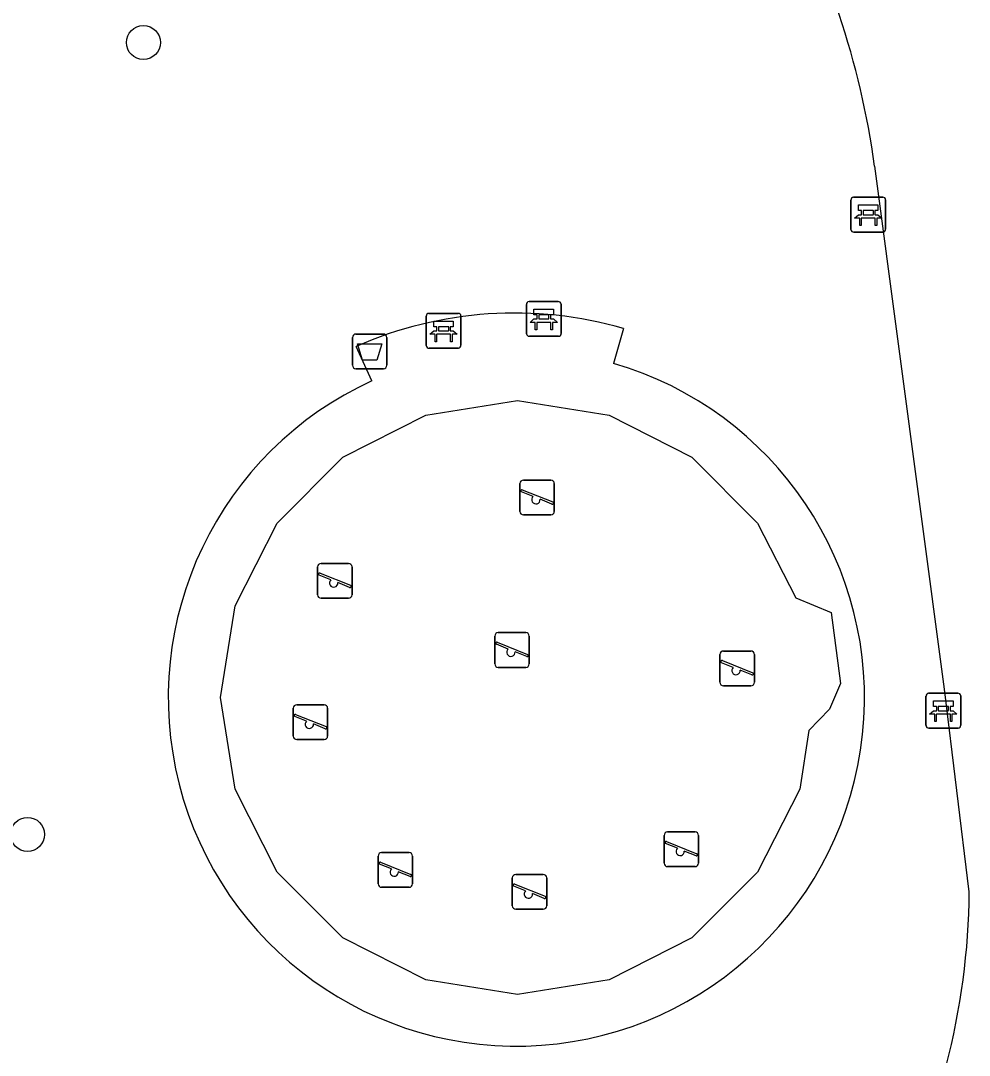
# Model space of a CAD drawing. Extents: x 163150 to 163546, y 380933 to 381635.
# Drawn here: x 163353.7 to 163381, y 381228.03 to 381257.79 of the extents above; entities that cross this region are included whole.
import ezdxf

# ---------------------------------------------------------------- set-up
doc = ezdxf.new("R2010")
doc.units = 0
for name, color, linetype in [('IMGEO_Afvalbak', 7, 'Continuous'), ('IMGEO_Bank', 7, 'Continuous'), ('IMGEO_Boom', 7, 'Continuous'), ('IMGEO_Speelvoorziening', 7, 'Continuous'), ('IMGEO_Voetpad_gesloten', 7, 'Continuous'), ('IMGEO_Voetpad_open', 7, 'Continuous')]:
    doc.layers.add(name, color=color, linetype=linetype)

msp = doc.modelspace()

# ---------------------------------------------------------------- linework, layer by layer
at = {"layer": 'IMGEO_Afvalbak'}
for p, q in [((163363.247, 381247.879), (163363.247, 381248.679)), ((163363.247, 381248.679), (163363.247, 381247.879)), ((163363.347, 381248.779), (163364.137, 381248.779)), ((163364.137, 381248.779), (163363.347, 381248.779)), ((163364.237, 381248.679), (163364.237, 381247.879)), ((163364.237, 381247.879), (163364.237, 381248.679)), ((163364.137, 381247.779), (163363.347, 381247.779)), ((163363.347, 381247.779), (163364.137, 381247.779))]:
    msp.add_line(p, q, dxfattribs=at)
msp.add_lwpolyline([(163363.39, 381248.493), (163364.094, 381248.493), (163363.945, 381248.023), (163363.539, 381248.023), (163363.39, 381248.493)], dxfattribs=at)
for centre, start, end in [((163363.347, 381248.679), 90, 180), ((163363.347, 381248.679), 90, 180), ((163364.137, 381248.679), 0, 90), ((163364.137, 381248.679), 360, 90), ((163363.347, 381247.879), 180, 270), ((163363.347, 381247.879), 180, 270), ((163364.137, 381247.879), 270, 0), ((163364.137, 381247.879), 270, 0)]:
    msp.add_arc(centre, 0.1, start, end, dxfattribs=at)
at = {"layer": 'IMGEO_Bank'}
for p, q in [((163377.594, 381251.787), (163377.594, 381252.628)), ((163377.594, 381252.628), (163377.594, 381251.787)), ((163377.669, 381252.712), (163378.51, 381252.712)), ((163378.51, 381252.712), (163377.669, 381252.712)), ((163378.594, 381252.637), (163378.594, 381251.796)), ((163378.594, 381251.796), (163378.594, 381252.637)), ((163377.903, 381252.218), (163377.903, 381252.324)), ((163377.947, 381252.324), (163377.947, 381252.218)), ((163378.235, 381252.33), (163377.953, 381252.33)), ((163377.953, 381252.212), (163378.235, 381252.212)), ((163378.241, 381252.218), (163378.241, 381252.324)), ((163378.285, 381252.324), (163378.285, 381252.218)), ((163378.291, 381252.11), (163377.898, 381252.11)), ((163378.519, 381251.712), (163377.678, 381251.712)), ((163377.678, 381251.712), (163378.519, 381251.712)), ((163368.255, 381248.787), (163368.255, 381249.628)), ((163368.255, 381249.628), (163368.255, 381248.787)), ((163368.33, 381249.712), (163369.171, 381249.712)), ((163369.171, 381249.712), (163368.33, 381249.712)), ((163369.255, 381249.637), (163369.255, 381248.796)), ((163369.255, 381248.796), (163369.255, 381249.637)), ((163365.37, 381248.447), (163365.37, 381249.288)), ((163365.37, 381249.288), (163365.37, 381248.447)), ((163365.445, 381249.372), (163366.286, 381249.372)), ((163366.286, 381249.372), (163365.445, 381249.372)), ((163366.37, 381249.297), (163366.37, 381248.456)), ((163366.37, 381248.456), (163366.37, 381249.297)), ((163368.564, 381249.218), (163368.564, 381249.324)), ((163368.608, 381249.324), (163368.608, 381249.218)), ((163368.896, 381249.33), (163368.614, 381249.33)), ((163368.614, 381249.212), (163368.896, 381249.212)), ((163368.902, 381249.218), (163368.902, 381249.324)), ((163368.946, 381249.324), (163368.946, 381249.218)), ((163365.679, 381248.878), (163365.679, 381248.984)), ((163365.723, 381248.984), (163365.723, 381248.878)), ((163366.011, 381248.99), (163365.729, 381248.99)), ((163366.017, 381248.878), (163366.017, 381248.984)), ((163366.061, 381248.984), (163366.061, 381248.878)), ((163368.952, 381249.11), (163368.559, 381249.11)), ((163366.067, 381248.77), (163365.674, 381248.77)), ((163365.729, 381248.872), (163366.011, 381248.872)), ((163369.18, 381248.712), (163368.339, 381248.712)), ((163368.339, 381248.712), (163369.18, 381248.712)), ((163366.295, 381248.372), (163365.454, 381248.372)), ((163365.454, 381248.372), (163366.295, 381248.372)), ((163379.757, 381237.517), (163379.757, 381238.358)), ((163379.757, 381238.358), (163379.757, 381237.517)), ((163379.832, 381238.442), (163380.673, 381238.442)), ((163380.673, 381238.442), (163379.832, 381238.442)), ((163380.757, 381238.367), (163380.757, 381237.526)), ((163380.757, 381237.526), (163380.757, 381238.367)), ((163380.066, 381237.948), (163380.066, 381238.054)), ((163380.11, 381238.054), (163380.11, 381237.948)), ((163380.398, 381238.06), (163380.116, 381238.06)), ((163380.116, 381237.942), (163380.398, 381237.942)), ((163380.404, 381237.948), (163380.404, 381238.054)), ((163380.448, 381238.054), (163380.448, 381237.948)), ((163380.454, 381237.84), (163380.061, 381237.84)), ((163380.682, 381237.442), (163379.841, 381237.442)), ((163379.841, 381237.442), (163380.682, 381237.442))]:
    msp.add_line(p, q, dxfattribs=at)
for points in [[(163377.897, 381252.33), (163377.811, 381252.33), (163377.811, 381252.491), (163378.374, 381252.491), (163378.374, 381252.33), (163378.291, 381252.33)], [(163377.841, 381252.11), (163377.699, 381252.11), (163377.811, 381252.212), (163377.897, 381252.212)], [(163378.291, 381252.212), (163378.374, 381252.212), (163378.486, 381252.11), (163378.347, 381252.11)], [(163377.891, 381252.103), (163377.891, 381251.896), (163377.848, 381251.896), (163377.848, 381252.103)], [(163378.341, 381252.103), (163378.341, 381251.896), (163378.297, 381251.896), (163378.297, 381252.103)], [(163368.558, 381249.33), (163368.472, 381249.33), (163368.472, 381249.491), (163369.035, 381249.491), (163369.035, 381249.33), (163368.952, 381249.33)], [(163368.502, 381249.11), (163368.36, 381249.11), (163368.472, 381249.212), (163368.558, 381249.212)], [(163368.952, 381249.212), (163369.035, 381249.212), (163369.147, 381249.11), (163369.008, 381249.11)], [(163365.673, 381248.99), (163365.587, 381248.99), (163365.587, 381249.151), (163366.15, 381249.151), (163366.15, 381248.99), (163366.067, 381248.99)], [(163368.552, 381249.103), (163368.552, 381248.896), (163368.509, 381248.896), (163368.509, 381249.103)], [(163369.002, 381249.103), (163369.002, 381248.896), (163368.958, 381248.896), (163368.958, 381249.103)], [(163365.617, 381248.77), (163365.475, 381248.77), (163365.587, 381248.872), (163365.673, 381248.872)], [(163365.667, 381248.763), (163365.667, 381248.556), (163365.624, 381248.556), (163365.624, 381248.763)], [(163366.067, 381248.872), (163366.15, 381248.872), (163366.262, 381248.77), (163366.123, 381248.77)], [(163366.117, 381248.763), (163366.117, 381248.556), (163366.073, 381248.556), (163366.073, 381248.763)], [(163380.06, 381238.06), (163379.974, 381238.06), (163379.974, 381238.221), (163380.537, 381238.221), (163380.537, 381238.06), (163380.454, 381238.06)], [(163380.004, 381237.84), (163379.862, 381237.84), (163379.974, 381237.942), (163380.06, 381237.942)], [(163380.454, 381237.942), (163380.537, 381237.942), (163380.649, 381237.84), (163380.51, 381237.84)], [(163380.054, 381237.833), (163380.054, 381237.626), (163380.011, 381237.626), (163380.011, 381237.833)], [(163380.504, 381237.833), (163380.504, 381237.626), (163380.46, 381237.626), (163380.46, 381237.833)]]:
    msp.add_lwpolyline(points, dxfattribs=at)
for centre, radius, start, end in [((163377.672, 381252.634), 0.0779, 92.4484, 184.2845), ((163377.672, 381252.634), 0.0779, 92.4484, 184.2845), ((163378.516, 381252.634), 0.0779, 2.4484, 94.2845), ((163378.516, 381252.634), 0.0779, 2.4484, 94.2845), ((163377.896, 381252.323), 0.00671, 2.8957, 87.1043), ((163377.896, 381252.219), 0.00671, 272.8957, 357.1043), ((163377.953, 381252.323), 0.00671, 92.8957, 177.1043), ((163377.953, 381252.219), 0.00671, 182.8957, 267.1043), ((163378.235, 381252.323), 0.00671, 2.8957, 87.1043), ((163378.235, 381252.219), 0.00671, 272.8957, 357.1043), ((163378.292, 381252.323), 0.00671, 92.8957, 177.1043), ((163378.292, 381252.219), 0.00671, 182.8957, 267.1043), ((163377.841, 381252.103), 0.00671, 2.8957, 87.1043), ((163377.898, 381252.103), 0.00671, 92.8957, 177.1043), ((163378.29, 381252.103), 0.00671, 2.8957, 87.1043), ((163378.347, 381252.103), 0.00671, 92.8957, 177.1043), ((163377.672, 381251.79), 0.0779, 182.4484, 274.2845), ((163377.672, 381251.79), 0.0779, 182.4484, 274.2845), ((163378.516, 381251.79), 0.0779, 272.4484, 4.2845), ((163378.516, 381251.79), 0.0779, 272.4484, 4.2845), ((163368.333, 381249.634), 0.0779, 92.4484, 184.2845), ((163368.333, 381249.634), 0.0779, 92.4484, 184.2845), ((163369.177, 381249.634), 0.0779, 2.4484, 94.2845), ((163369.177, 381249.634), 0.0779, 2.4484, 94.2845), ((163365.448, 381249.294), 0.0779, 92.4484, 184.2845), ((163365.448, 381249.294), 0.0779, 92.4484, 184.2845), ((163366.292, 381249.294), 0.0779, 2.4484, 94.2845), ((163366.292, 381249.294), 0.0779, 2.4484, 94.2845), ((163368.557, 381249.323), 0.00671, 2.8957, 87.1043), ((163368.557, 381249.219), 0.00671, 272.8957, 357.1043), ((163368.614, 381249.323), 0.00671, 92.8957, 177.1043), ((163368.614, 381249.219), 0.00671, 182.8957, 267.1043), ((163368.896, 381249.323), 0.00671, 2.8957, 87.1043), ((163368.896, 381249.219), 0.00671, 272.8957, 357.1043), ((163368.953, 381249.323), 0.00671, 92.8957, 177.1043), ((163368.953, 381249.219), 0.00671, 182.8957, 267.1043), ((163365.672, 381248.983), 0.00671, 2.8957, 87.1043), ((163365.729, 381248.983), 0.00671, 92.8957, 177.1043), ((163366.011, 381248.983), 0.00671, 2.8957, 87.1043), ((163366.068, 381248.983), 0.00671, 92.8957, 177.1043), ((163368.502, 381249.103), 0.00671, 2.8957, 87.1043), ((163368.559, 381249.103), 0.00671, 92.8957, 177.1043), ((163368.951, 381249.103), 0.00671, 2.8957, 87.1043), ((163369.008, 381249.103), 0.00671, 92.8957, 177.1043), ((163365.617, 381248.763), 0.00671, 2.8957, 87.1043), ((163365.674, 381248.763), 0.00671, 92.8957, 177.1043), ((163365.672, 381248.879), 0.00671, 272.8957, 357.1043), ((163365.729, 381248.879), 0.00671, 182.8957, 267.1043), ((163366.011, 381248.879), 0.00671, 272.8957, 357.1043), ((163366.068, 381248.879), 0.00671, 182.8957, 267.1043), ((163366.066, 381248.763), 0.00671, 2.8957, 87.1043), ((163366.123, 381248.763), 0.00671, 92.8957, 177.1043), ((163368.333, 381248.79), 0.0779, 182.4484, 274.2845), ((163368.333, 381248.79), 0.0779, 182.4484, 274.2845), ((163369.177, 381248.79), 0.0779, 272.4484, 4.2845), ((163369.177, 381248.79), 0.0779, 272.4484, 4.2845), ((163365.448, 381248.45), 0.0779, 182.4484, 274.2845), ((163365.448, 381248.45), 0.0779, 182.4484, 274.2845), ((163366.292, 381248.45), 0.0779, 272.4484, 4.2845), ((163366.292, 381248.45), 0.0779, 272.4484, 4.2845), ((163379.835, 381238.364), 0.0779, 92.4484, 184.2845), ((163379.835, 381238.364), 0.0779, 92.4484, 184.2845), ((163380.679, 381238.364), 0.0779, 2.4484, 94.2845), ((163380.679, 381238.364), 0.0779, 2.4484, 94.2845), ((163380.059, 381238.053), 0.00671, 2.8957, 87.1043), ((163380.059, 381237.949), 0.00671, 272.8957, 357.1043), ((163380.116, 381238.053), 0.00671, 92.8957, 177.1043), ((163380.116, 381237.949), 0.00671, 182.8957, 267.1043), ((163380.398, 381238.053), 0.00671, 2.8957, 87.1043), ((163380.398, 381237.949), 0.00671, 272.8957, 357.1043), ((163380.455, 381238.053), 0.00671, 92.8957, 177.1043), ((163380.455, 381237.949), 0.00671, 182.8957, 267.1043), ((163380.004, 381237.833), 0.00671, 2.8957, 87.1043), ((163380.061, 381237.833), 0.00671, 92.8957, 177.1043), ((163380.453, 381237.833), 0.00671, 2.8957, 87.1043), ((163380.51, 381237.833), 0.00671, 92.8957, 177.1043), ((163379.835, 381237.52), 0.0779, 182.4484, 274.2845), ((163379.835, 381237.52), 0.0779, 182.4484, 274.2845), ((163380.679, 381237.52), 0.0779, 272.4484, 4.2845), ((163380.679, 381237.52), 0.0779, 272.4484, 4.2845)]:
    msp.add_arc(centre, radius, start, end, dxfattribs=at)
at = {"layer": 'IMGEO_Boom'}
for centre in [(163357.229, 381257.165), (163353.894, 381234.382)]:
    msp.add_circle(centre, 0.489, dxfattribs=at)
at = {"layer": 'IMGEO_Speelvoorziening'}
for p, q in [((163368.067, 381243.674), (163368.067, 381244.474)), ((163368.067, 381244.474), (163368.067, 381243.674)), ((163368.167, 381244.574), (163368.957, 381244.574)), ((163368.957, 381244.574), (163368.167, 381244.574)), ((163369.057, 381244.474), (163369.057, 381243.674)), ((163369.057, 381243.674), (163369.057, 381244.474)), ((163368.45, 381244.102), (163368.111, 381244.239)), ((163368.136, 381244.299), (163369.012, 381243.946)), ((163368.988, 381243.886), (163368.648, 381244.023)), ((163368.957, 381243.574), (163368.167, 381243.574)), ((163368.167, 381243.574), (163368.957, 381243.574)), ((163362.244, 381241.277), (163362.244, 381242.077)), ((163362.244, 381242.077), (163362.244, 381241.277)), ((163362.344, 381242.177), (163363.134, 381242.177)), ((163363.134, 381242.177), (163362.344, 381242.177)), ((163363.234, 381242.077), (163363.234, 381241.277)), ((163363.234, 381241.277), (163363.234, 381242.077)), ((163362.627, 381241.705), (163362.288, 381241.842)), ((163362.313, 381241.902), (163363.189, 381241.549)), ((163363.165, 381241.489), (163362.825, 381241.626)), ((163363.134, 381241.177), (163362.344, 381241.177)), ((163362.344, 381241.177), (163363.134, 381241.177)), ((163367.345, 381239.287), (163367.345, 381240.087)), ((163367.345, 381240.087), (163367.345, 381239.287)), ((163367.445, 381240.187), (163368.235, 381240.187)), ((163368.235, 381240.187), (163367.445, 381240.187)), ((163368.335, 381240.087), (163368.335, 381239.287)), ((163368.335, 381239.287), (163368.335, 381240.087)), ((163367.728, 381239.715), (163367.389, 381239.852)), ((163367.414, 381239.912), (163368.29, 381239.559)), ((163373.926, 381239.658), (163374.716, 381239.658)), ((163374.716, 381239.658), (163373.926, 381239.658)), ((163368.266, 381239.499), (163367.926, 381239.636)), ((163373.826, 381238.758), (163373.826, 381239.558)), ((163373.826, 381239.558), (163373.826, 381238.758)), ((163373.895, 381239.383), (163374.771, 381239.03)), ((163374.816, 381239.558), (163374.816, 381238.758)), ((163374.816, 381238.758), (163374.816, 381239.558)), ((163368.235, 381239.187), (163367.445, 381239.187)), ((163367.445, 381239.187), (163368.235, 381239.187)), ((163374.209, 381239.186), (163373.87, 381239.323)), ((163374.747, 381238.97), (163374.407, 381239.107)), ((163374.716, 381238.658), (163373.926, 381238.658)), ((163373.926, 381238.658), (163374.716, 381238.658)), ((163361.543, 381237.211), (163361.543, 381238.011)), ((163361.543, 381238.011), (163361.543, 381237.211)), ((163361.643, 381238.111), (163362.433, 381238.111)), ((163362.433, 381238.111), (163361.643, 381238.111)), ((163362.533, 381238.011), (163362.533, 381237.211)), ((163362.533, 381237.211), (163362.533, 381238.011)), ((163361.926, 381237.639), (163361.587, 381237.776)), ((163361.612, 381237.836), (163362.488, 381237.483)), ((163362.464, 381237.423), (163362.124, 381237.56)), ((163362.433, 381237.111), (163361.643, 381237.111)), ((163361.643, 381237.111), (163362.433, 381237.111)), ((163372.218, 381233.554), (163372.218, 381234.354)), ((163372.218, 381234.354), (163372.218, 381233.554)), ((163372.318, 381234.454), (163373.108, 381234.454)), ((163373.108, 381234.454), (163372.318, 381234.454)), ((163373.208, 381234.354), (163373.208, 381233.554)), ((163373.208, 381233.554), (163373.208, 381234.354)), ((163372.601, 381233.982), (163372.262, 381234.119)), ((163372.287, 381234.179), (163373.163, 381233.826)), ((163363.986, 381232.96), (163363.986, 381233.76)), ((163363.986, 381233.76), (163363.986, 381232.96)), ((163364.086, 381233.86), (163364.876, 381233.86)), ((163364.876, 381233.86), (163364.086, 381233.86)), ((163364.976, 381233.76), (163364.976, 381232.96)), ((163364.976, 381232.96), (163364.976, 381233.76)), ((163373.139, 381233.766), (163372.799, 381233.903)), ((163364.369, 381233.388), (163364.03, 381233.525)), ((163364.055, 381233.585), (163364.931, 381233.232)), ((163373.108, 381233.454), (163372.318, 381233.454)), ((163372.318, 381233.454), (163373.108, 381233.454)), ((163364.907, 381233.172), (163364.567, 381233.309)), ((163367.849, 381232.329), (163367.849, 381233.129)), ((163367.849, 381233.129), (163367.849, 381232.329)), ((163367.949, 381233.229), (163368.739, 381233.229)), ((163368.739, 381233.229), (163367.949, 381233.229)), ((163368.839, 381233.129), (163368.839, 381232.329)), ((163368.839, 381232.329), (163368.839, 381233.129)), ((163364.876, 381232.86), (163364.086, 381232.86)), ((163364.086, 381232.86), (163364.876, 381232.86)), ((163368.232, 381232.757), (163367.893, 381232.894)), ((163367.918, 381232.954), (163368.794, 381232.601)), ((163368.77, 381232.541), (163368.43, 381232.678)), ((163368.739, 381232.229), (163367.949, 381232.229)), ((163367.949, 381232.229), (163368.739, 381232.229))]:
    msp.add_line(p, q, dxfattribs=at)
for centre, radius, start, end in [((163368.167, 381244.474), 0.1, 90, 180), ((163368.167, 381244.474), 0.1, 90, 180), ((163368.957, 381244.474), 0.1, 0, 90), ((163368.957, 381244.474), 0.1, 360, 90), ((163368.124, 381244.269), 0.0327, 68.078, 248.078), ((163368.529, 381244.012), 0.12, 130.9928, 5.1632), ((163369, 381243.916), 0.0327, 248.078, 68.078), ((163368.167, 381243.674), 0.1, 180, 270), ((163368.167, 381243.674), 0.1, 180, 270), ((163368.957, 381243.674), 0.1, 270, 0), ((163368.957, 381243.674), 0.1, 270, 0), ((163362.344, 381242.077), 0.1, 90, 180), ((163362.344, 381242.077), 0.1, 90, 180), ((163363.134, 381242.077), 0.1, 0, 90), ((163363.134, 381242.077), 0.1, 360, 90), ((163362.301, 381241.872), 0.0327, 68.078, 248.078), ((163362.706, 381241.615), 0.12, 130.9928, 5.1632), ((163363.177, 381241.519), 0.0327, 248.078, 68.078), ((163362.344, 381241.277), 0.1, 180, 270), ((163362.344, 381241.277), 0.1, 180, 270), ((163363.134, 381241.277), 0.1, 270, 0), ((163363.134, 381241.277), 0.1, 270, 0), ((163367.445, 381240.087), 0.1, 90, 180), ((163367.445, 381240.087), 0.1, 90, 180), ((163368.235, 381240.087), 0.1, 0, 90), ((163368.235, 381240.087), 0.1, 360, 90), ((163367.402, 381239.882), 0.0327, 68.078, 248.078), ((163367.807, 381239.625), 0.12, 130.9928, 5.1632), ((163373.926, 381239.558), 0.1, 90, 180), ((163373.926, 381239.558), 0.1, 90, 180), ((163374.716, 381239.558), 0.1, 0, 90), ((163374.716, 381239.558), 0.1, 360, 90), ((163368.278, 381239.529), 0.0327, 248.078, 68.078), ((163373.883, 381239.353), 0.0327, 68.078, 248.078), ((163367.445, 381239.287), 0.1, 180, 270), ((163367.445, 381239.287), 0.1, 180, 270), ((163368.235, 381239.287), 0.1, 270, 0), ((163368.235, 381239.287), 0.1, 270, 0), ((163374.288, 381239.096), 0.12, 130.9928, 5.1632), ((163373.926, 381238.758), 0.1, 180, 270), ((163373.926, 381238.758), 0.1, 180, 270), ((163374.716, 381238.758), 0.1, 270, 0), ((163374.716, 381238.758), 0.1, 270, 0), ((163374.759, 381239), 0.0327, 248.078, 68.078), ((163361.643, 381238.011), 0.1, 90, 180), ((163361.643, 381238.011), 0.1, 90, 180), ((163362.433, 381238.011), 0.1, 0, 90), ((163362.433, 381238.011), 0.1, 360, 90), ((163361.6, 381237.806), 0.0327, 68.078, 248.078), ((163362.005, 381237.549), 0.12, 130.9928, 5.1632), ((163362.476, 381237.453), 0.0327, 248.078, 68.078), ((163361.643, 381237.211), 0.1, 180, 270), ((163361.643, 381237.211), 0.1, 180, 270), ((163362.433, 381237.211), 0.1, 270, 0), ((163362.433, 381237.211), 0.1, 270, 0), ((163372.318, 381234.354), 0.1, 90, 180), ((163372.318, 381234.354), 0.1, 90, 180), ((163373.108, 381234.354), 0.1, 0, 90), ((163373.108, 381234.354), 0.1, 360, 90), ((163372.275, 381234.149), 0.0327, 68.078, 248.078), ((163364.086, 381233.76), 0.1, 90, 180), ((163364.086, 381233.76), 0.1, 90, 180), ((163364.876, 381233.76), 0.1, 0, 90), ((163364.876, 381233.76), 0.1, 360, 90), ((163372.68, 381233.892), 0.12, 130.9928, 5.1632), ((163373.151, 381233.796), 0.0327, 248.078, 68.078), ((163364.043, 381233.555), 0.0327, 68.078, 248.078), ((163372.318, 381233.554), 0.1, 180, 270), ((163372.318, 381233.554), 0.1, 180, 270), ((163373.108, 381233.554), 0.1, 270, 0), ((163373.108, 381233.554), 0.1, 270, 0), ((163364.448, 381233.298), 0.12, 130.9928, 5.1632), ((163364.919, 381233.202), 0.0327, 248.078, 68.078), ((163367.949, 381233.129), 0.1, 90, 180), ((163367.949, 381233.129), 0.1, 90, 180), ((163368.739, 381233.129), 0.1, 0, 90), ((163368.739, 381233.129), 0.1, 360, 90), ((163364.086, 381232.96), 0.1, 180, 270), ((163364.086, 381232.96), 0.1, 180, 270), ((163364.876, 381232.96), 0.1, 270, 0), ((163364.876, 381232.96), 0.1, 270, 0), ((163367.906, 381232.924), 0.0327, 68.078, 248.078), ((163368.311, 381232.667), 0.12, 130.9928, 5.1632), ((163368.782, 381232.571), 0.0327, 248.078, 68.078), ((163367.949, 381232.329), 0.1, 180, 270), ((163367.949, 381232.329), 0.1, 180, 270), ((163368.739, 381232.329), 0.1, 270, 0), ((163368.739, 381232.329), 0.1, 270, 0)]:
    msp.add_arc(centre, radius, start, end, dxfattribs=at)
at = {"layer": 'IMGEO_Voetpad_gesloten'}
msp.add_lwpolyline([(163381.004, 381232.729), (163380.286, 381238.562), (163378.28, 381253.612)], dxfattribs=at)
for centre, radius, start, end in [((163353.777, 381250.183), 24.741, 7.9672, 28.7156), ((163360.465, 381232.922), 20.54, 331.2157, 359.4613)]:
    msp.add_arc(centre, radius, start, end, dxfattribs=at)
at = {"layer": 'IMGEO_Voetpad_open'}
for points in [[(163371.052, 381248.939), (163370.762, 381247.933)], [(163363.809, 381247.429), (163363.352, 381248.421)], [(163367.996, 381229.776), (163365.355, 381230.194), (163362.974, 381231.408), (163361.084, 381233.298), (163359.87, 381235.679), (163359.452, 381238.32), (163359.87, 381240.96), (163361.084, 381243.341), (163362.974, 381245.231), (163365.355, 381246.445), (163367.996, 381246.863), (163370.636, 381246.445), (163373.017, 381245.231), (163374.907, 381243.341), (163376.006, 381241.186), (163377.025, 381240.769), (163377.3, 381238.723), (163376.983, 381237.987), (163376.389, 381237.37), (163376.121, 381235.679), (163374.907, 381233.298), (163373.017, 381231.408), (163370.636, 381230.194), (163367.996, 381229.776)]]:
    msp.add_lwpolyline(points, dxfattribs=at)
for centre, radius, start, end in [((163367.917, 381238.054), 11.327, 73.9321, 113.7652), ((163367.965, 381238.311), 10.021, 114.5012, 73.7907)]:
    msp.add_arc(centre, radius, start, end, dxfattribs=at)

doc.saveas('drawing.dxf')
